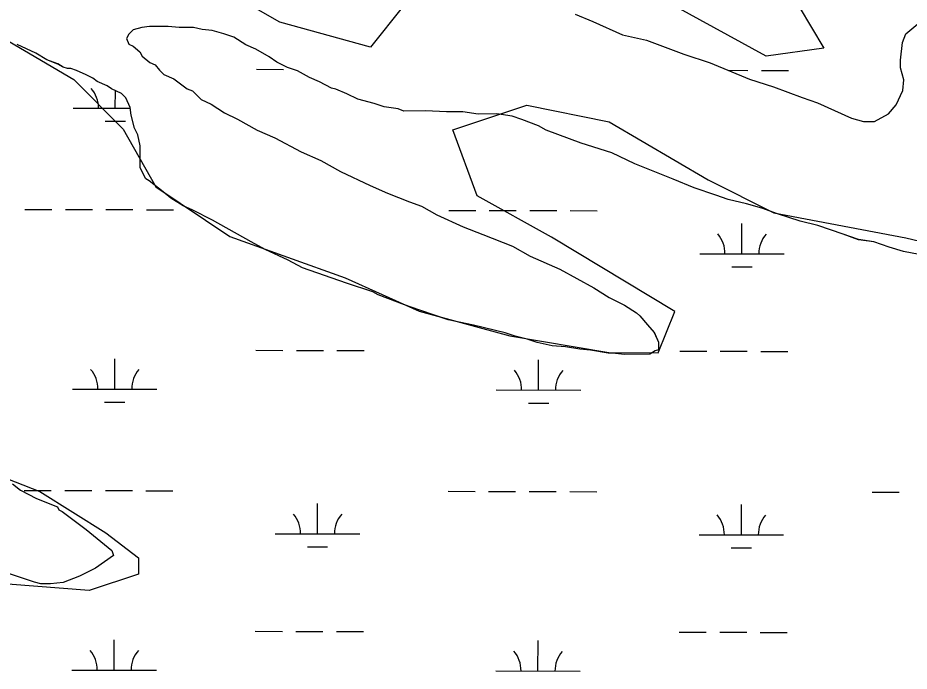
# Model space of a CAD drawing. Extents: x 3219052 to 3256913, y 800770 to 826146.
# Drawn here: x 3226376 to 3227431, y 820869 to 821642 of the extents above; entities that cross this region are included whole.
import ezdxf

# ---------------------------------------------------------------- set-up
doc = ezdxf.new("R2010")
doc.units = 0
for name, color, linetype in [('V-SITE-VEGE', 7, 'Continuous'), ('V-TOPO-SHOR', 7, 'Continuous'), ('V-WETL-SWMP', 7, 'Continuous')]:
    doc.layers.add(name, color=color, linetype=linetype)

msp = doc.modelspace()

# ---------------------------------------------------------------- linework, layer by layer
at = {"layer": 'V-SITE-VEGE'}
for p, q in [((3227036, 821646.9), (3227056.8, 821637.9)), ((3226522.8, 821630.9), (3226512.5, 821628.2)), ((3226531.9, 821632.2), (3226522.8, 821630.9)), ((3226553.9, 821632.3), (3226531.9, 821632.2)), ((3226566.9, 821631), (3226553.9, 821632.3)), ((3226583.7, 821631.1), (3226566.9, 821631)), ((3226594.1, 821628.5), (3226583.7, 821631.1)), ((3226605.8, 821627.3), (3226594.1, 821628.5)), ((3227056.8, 821637.9), (3227091.8, 821622.4)), ((3227427.5, 821623.6), (3227441.7, 821635.3)), ((3226507.3, 821623), (3226504.7, 821617.8)), ((3226504.7, 821617.8), (3226507.3, 821611.4)), ((3226512.5, 821628.2), (3226507.3, 821623)), ((3226620, 821623.4), (3226605.8, 821627.3)), ((3226631.7, 821619.6), (3226620, 821623.4)), ((3226646, 821610.5), (3226631.7, 821619.6)), ((3227091.8, 821622.4), (3227120.3, 821616.1)), ((3227423.6, 821613.2), (3227427.5, 821623.6)), ((3226397.2, 821600.6), (3226375.1, 821610.9)), ((3226507.3, 821611.4), (3226512.5, 821608.8)), ((3226512.5, 821608.8), (3226520.3, 821602.3)), ((3226657.7, 821605.4), (3226646, 821610.5)), ((3227120.3, 821616.1), (3227164.5, 821599.4)), ((3227421.1, 821592.5), (3227423.6, 821613.2)), ((3226410.2, 821592.9), (3226397.2, 821600.6)), ((3226520.3, 821602.3), (3226522.9, 821597.2)), ((3226522.9, 821597.2), (3226532, 821589.4)), ((3226673.3, 821596.4), (3226657.7, 821605.4)), ((3227164.5, 821599.4), (3227195.6, 821589.1)), ((3226423.2, 821587.8), (3226410.2, 821592.9)), ((3226429.7, 821583.9), (3226423.2, 821587.8)), ((3226532, 821589.4), (3226538.5, 821586.8)), ((3226538.5, 821586.8), (3226543.7, 821580.4)), ((3226682.4, 821589.9), (3226673.3, 821596.4)), ((3226695.3, 821583.5), (3226682.4, 821589.9)), ((3227195.6, 821589.1), (3227242.3, 821569.8)), ((3227421.1, 821583.4), (3227421.1, 821592.5)), ((3226434.8, 821582.6), (3226429.7, 821583.9)), ((3226438.7, 821582.6), (3226434.8, 821582.6)), ((3226445.2, 821580), (3226438.7, 821582.6)), ((3226456.9, 821574.9), (3226445.2, 821580)), ((3226543.7, 821580.4), (3226548.9, 821575.2)), ((3226707, 821579.7), (3226695.3, 821583.5)), ((3226721.3, 821571.9), (3226707, 821579.7)), ((3227425.1, 821569.2), (3227421.1, 821583.4)), ((3226464.7, 821571), (3226456.9, 821574.9)), ((3226469.9, 821567.2), (3226464.7, 821571)), ((3226481.6, 821562), (3226469.9, 821567.2)), ((3226548.9, 821575.2), (3226560.6, 821570.1)), ((3226560.6, 821570.1), (3226576.2, 821558.5)), ((3226733, 821566.8), (3226721.3, 821571.9)), ((3226747.3, 821559.1), (3226733, 821566.8)), ((3227242.3, 821569.8), (3227270.9, 821560.9)), ((3227423.8, 821556.2), (3227425.1, 821569.2)), ((3226486.8, 821558.2), (3226481.6, 821562)), ((3226498.5, 821553), (3226486.8, 821558.2)), ((3226576.2, 821558.5), (3226582.7, 821555.9)), ((3226582.7, 821555.9), (3226593.1, 821545.6)), ((3226752.5, 821557.8), (3226747.3, 821559.1)), ((3226765.4, 821552.6), (3226752.5, 821557.8)), ((3227270.9, 821560.9), (3227304.6, 821548)), ((3227416.1, 821539.3), (3227423.8, 821556.2)), ((3226503.7, 821547.9), (3226498.5, 821553)), ((3226508.9, 821536.2), (3226503.7, 821547.9)), ((3226593.1, 821545.6), (3226604.8, 821540.4)), ((3226778.4, 821546.2), (3226765.4, 821552.6)), ((3226797.9, 821541.1), (3226778.4, 821546.2)), ((3227304.6, 821548), (3227322.8, 821541.6)), ((3226510.2, 821527.1), (3226508.9, 821536.2)), ((3226604.8, 821540.4), (3226620.4, 821530.1)), ((3226809.6, 821537.2), (3226797.9, 821541.1)), ((3226826.4, 821534.7), (3226809.6, 821537.2)), ((3226832.9, 821532.1), (3226826.4, 821534.7)), ((3227322.8, 821541.6), (3227363, 821523.6)), ((3227407.1, 821528.9), (3227416.1, 821539.3)), ((3226514.1, 821511.6), (3226510.2, 821527.1)), ((3226620.4, 821530.1), (3226635.9, 821522.4)), ((3226858.8, 821532.2), (3226832.9, 821532.1)), ((3226883.5, 821531), (3226858.8, 821532.2)), ((3226902.9, 821531.1), (3226883.5, 821531)), ((3226921, 821528.5), (3226902.9, 821531.1)), ((3226943.1, 821528.6), (3226921, 821528.5)), ((3226961.2, 821526.1), (3226943.1, 821528.6)), ((3226972.9, 821522.2), (3226961.2, 821526.1)), ((3227363, 821523.6), (3227377.3, 821519.7)), ((3227390.2, 821519.8), (3227407.1, 821528.9)), ((3226635.9, 821522.4), (3226659.3, 821509.5)), ((3226992.4, 821514.5), (3226972.9, 821522.2)), ((3227001.5, 821509.4), (3226992.4, 821514.5)), ((3227377.3, 821519.7), (3227390.2, 821519.8)), ((3226518.1, 821503.8), (3226514.1, 821511.6)), ((3226520.7, 821490.9), (3226518.1, 821503.8)), ((3226659.3, 821509.5), (3226680.1, 821500.5)), ((3227043, 821494), (3227001.5, 821509.4)), ((3226680.1, 821500.5), (3226711.2, 821483.8)), ((3227079.3, 821482.4), (3227043, 821494)), ((3226520.8, 821465), (3226520.7, 821490.9)), ((3226711.2, 821483.8), (3226734.6, 821473.5)), ((3227106.6, 821469.6), (3227079.3, 821482.4)), ((3226734.6, 821473.5), (3226758, 821460.6)), ((3226527.3, 821452), (3226520.8, 821465)), ((3226758, 821460.6), (3226793, 821443.9)), ((3227152, 821451.6), (3227106.6, 821469.6)), ((3226531.2, 821449.4), (3226527.3, 821452)), ((3226548.1, 821436.5), (3226531.2, 821449.4)), ((3227176.7, 821441.3), (3227152, 821451.6)), ((3226793, 821443.9), (3226813.8, 821434.9)), ((3227202.6, 821432.3), (3227176.7, 821441.3)), ((3226557.2, 821428.8), (3226548.1, 821436.5)), ((3226571.5, 821419.8), (3226557.2, 821428.8)), ((3226813.8, 821434.9), (3226839.8, 821424.6)), ((3227216.9, 821427.2), (3227202.6, 821432.3)), ((3226583.2, 821414.6), (3226571.5, 821419.8)), ((3226839.8, 821424.6), (3226854, 821419.4)), ((3226854, 821419.4), (3226872.2, 821409.1)), ((3227238.9, 821422.1), (3227216.9, 821427.2)), ((3227257.1, 821416.9), (3227238.9, 821422.1)), ((3226606.5, 821403), (3226583.2, 821414.6)), ((3226872.2, 821409.1), (3226903.4, 821395)), ((3227275.3, 821410.5), (3227257.1, 821416.9)), ((3227302.5, 821401.5), (3227275.3, 821410.5)), ((3226652, 821377.3), (3226606.5, 821403)), ((3227323.3, 821396.4), (3227302.5, 821401.5)), ((3227353.1, 821386.2), (3227323.3, 821396.4)), ((3226903.4, 821395), (3226926.7, 821386)), ((3226926.7, 821386), (3226961.8, 821371.9)), ((3227371.3, 821379.8), (3227353.1, 821386.2)), ((3226668.9, 821368.3), (3226652, 821377.3)), ((3227389.4, 821377.2), (3227371.3, 821379.8)), ((3227407.6, 821370.8), (3227389.4, 821377.2)), ((3226696.1, 821355.4), (3226668.9, 821368.3)), ((3226961.8, 821371.9), (3226982.5, 821360.3)), ((3227424.5, 821365.7), (3227407.6, 821370.8)), ((3227451.7, 821360.6), (3227424.5, 821365.7)), ((3226713, 821346.4), (3226696.1, 821355.4)), ((3226982.5, 821360.3), (3227017.6, 821344.8)), ((3226764.9, 821328.4), (3226713, 821346.4)), ((3227017.6, 821344.8), (3227057.8, 821322.9)), ((3226796.1, 821318.2), (3226764.9, 821328.4)), ((3227057.8, 821322.9), (3227076, 821311.3)), ((3226802.5, 821314.3), (3226796.1, 821318.2)), ((3226833.7, 821302.7), (3226802.5, 821314.3)), ((3226851.9, 821296.3), (3226833.7, 821302.7)), ((3227076, 821311.3), (3227094.2, 821302.3)), ((3227094.2, 821302.3), (3227108.5, 821293.3)), ((3226885.6, 821284.8), (3226851.9, 821296.3)), ((3227108.5, 821293.3), (3227112.4, 821289.4)), ((3226915.4, 821278.4), (3226885.6, 821284.8)), ((3227112.4, 821289.4), (3227121.5, 821279.1)), ((3226953, 821269.4), (3226915.4, 821278.4)), ((3227121.5, 821279.1), (3227129.3, 821270.1)), ((3227129.3, 821270.1), (3227134.5, 821258.4)), ((3226964.7, 821265.6), (3226953, 821269.4)), ((3226979, 821261.8), (3226964.7, 821265.6)), ((3226990.7, 821257.9), (3226979, 821261.8)), ((3227008.8, 821254.1), (3226990.7, 821257.9)), ((3227024.4, 821252.8), (3227008.8, 821254.1)), ((3227041.2, 821250.3), (3227024.4, 821252.8)), ((3227054.2, 821249.1), (3227041.2, 821250.3)), ((3227074.9, 821245.2), (3227054.2, 821249.1)), ((3227134.6, 821249.3), (3227130.7, 821248)), ((3227134.5, 821258.4), (3227134.6, 821249.3)), ((3227080.1, 821245.3), (3227074.9, 821245.2)), ((3227094.4, 821244), (3227080.1, 821245.3)), ((3227124.2, 821244.1), (3227094.4, 821244)), ((3227130.7, 821248), (3227124.2, 821244.1)), ((3226369.4, 821090.7), (3226378.9, 821083)), ((3226378.9, 821083), (3226397.9, 821073.3)), ((3226397.9, 821073.3), (3226422.7, 821063.6)), ((3226422.7, 821063.6), (3226424.6, 821059.8)), ((3226424.6, 821059.8), (3226428.4, 821057.8)), ((3226428.4, 821057.8), (3226456.8, 821036.7)), ((3226456.8, 821036.7), (3226487.2, 821011.6)), ((3226489.1, 821005.9), (3226468, 820990.8)), ((3226487.2, 821011.6), (3226489.1, 821005.9)), ((3226395.4, 820974.1), (3226355.4, 820987.7)), ((3226468, 820990.8), (3226448.8, 820981.4)), ((3226403, 820972.1), (3226395.4, 820974.1)), ((3226448.8, 820981.4), (3226429.7, 820973.9)), ((3226414.4, 820972.1), (3226403, 820972.1)), ((3226429.7, 820973.9), (3226414.4, 820972.1))]:
    msp.add_line(p, q, dxfattribs=at)
at = {"layer": 'V-TOPO-SHOR'}
for points in [[(3227652.3, 821625.5), (3227359.7, 821723.7), (3227213.4, 821743.5), (3227184.1, 821733.8), (3227203.5, 821704.5), (3227301, 821655.5), (3227330.2, 821606.6), (3227261.9, 821597), (3227154.6, 821655.8), (3226998.6, 821724.4), (3226891.4, 821783.2), (3226852.3, 821773.5), (3226822.9, 821705.3), (3226832.6, 821656.5), (3226793.4, 821607.7), (3226686.1, 821637.2), (3226549.7, 821715.6), (3226374.1, 821774.5)], [(3226325, 821638), (3226442, 821569.4), (3226500.4, 821510.8), (3226539.3, 821442.4), (3226627, 821383.6), (3226763.6, 821334.5), (3226851.3, 821295.3), (3226958.6, 821265.8), (3227075.7, 821246), (3227134.3, 821245.9), (3227153.9, 821294.7), (3227007.7, 821382.8), (3226919.9, 821431.8), (3226890.8, 821509.9), (3226978.7, 821539), (3227076.3, 821519.3), (3227193.2, 821450.7), (3227271.2, 821411.5), (3227427.3, 821381.9), (3227593.2, 821342.5)], [(3226226.4, 821150.2), (3226401.9, 821081.5), (3226479.9, 821032.6), (3226518.9, 821003.2), (3226518.8, 820983.7), (3226460.2, 820964.3), (3226206.5, 820984.3)]]:
    msp.add_lwpolyline(points, dxfattribs=at)
at = {"layer": 'V-WETL-SWMP'}
for p, q in [((3227036, 821646.9), (3227056.8, 821637.9)), ((3226522.8, 821630.9), (3226512.5, 821628.2)), ((3226531.9, 821632.2), (3226522.8, 821630.9)), ((3226553.9, 821632.3), (3226531.9, 821632.2)), ((3226566.9, 821631), (3226553.9, 821632.3)), ((3226583.7, 821631.1), (3226566.9, 821631)), ((3226594.1, 821628.5), (3226583.7, 821631.1)), ((3226605.8, 821627.3), (3226594.1, 821628.5)), ((3227056.8, 821637.9), (3227091.8, 821622.4)), ((3227427.5, 821623.6), (3227441.7, 821635.3)), ((3226507.3, 821623), (3226504.7, 821617.8)), ((3226504.7, 821617.8), (3226507.3, 821611.4)), ((3226512.5, 821628.2), (3226507.3, 821623)), ((3226620, 821623.4), (3226605.8, 821627.3)), ((3226631.7, 821619.6), (3226620, 821623.4)), ((3226646, 821610.5), (3226631.7, 821619.6)), ((3227091.8, 821622.4), (3227120.3, 821616.1)), ((3227423.6, 821613.2), (3227427.5, 821623.6)), ((3226397.2, 821600.6), (3226375.1, 821610.9)), ((3226507.3, 821611.4), (3226512.5, 821608.8)), ((3226512.5, 821608.8), (3226520.3, 821602.3)), ((3226657.7, 821605.4), (3226646, 821610.5)), ((3227120.3, 821616.1), (3227164.5, 821599.4)), ((3227421.1, 821592.5), (3227423.6, 821613.2)), ((3226410.2, 821592.9), (3226397.2, 821600.6)), ((3226520.3, 821602.3), (3226522.9, 821597.2)), ((3226522.9, 821597.2), (3226532, 821589.4)), ((3226673.3, 821596.4), (3226657.7, 821605.4)), ((3227164.5, 821599.4), (3227195.6, 821589.1)), ((3226423.2, 821587.7), (3226410.2, 821592.9)), ((3226429.7, 821583.9), (3226423.2, 821587.7)), ((3226532, 821589.4), (3226538.5, 821586.8)), ((3226538.5, 821586.8), (3226543.7, 821580.4)), ((3226682.4, 821589.9), (3226673.3, 821596.4)), ((3226695.3, 821583.5), (3226682.4, 821589.9)), ((3227195.6, 821589.1), (3227242.3, 821569.8)), ((3227421.1, 821583.4), (3227421.1, 821592.5)), ((3226434.8, 821582.6), (3226429.7, 821583.9)), ((3226438.7, 821582.6), (3226434.8, 821582.6)), ((3226445.2, 821580), (3226438.7, 821582.6)), ((3226456.9, 821574.9), (3226445.2, 821580)), ((3226543.7, 821580.4), (3226548.9, 821575.2)), ((3226658.5, 821581.5), (3226690.5, 821581.4)), ((3226707, 821579.6), (3226695.3, 821583.5)), ((3226721.3, 821571.9), (3226707, 821579.6)), ((3227217, 821580.3), (3227240.4, 821580.2)), ((3227256.4, 821580.2), (3227288.4, 821580.1)), ((3227425.1, 821569.2), (3227421.1, 821583.4)), ((3226464.7, 821571), (3226456.9, 821574.9)), ((3226469.9, 821567.2), (3226464.7, 821571)), ((3226481.6, 821562), (3226469.9, 821567.2)), ((3226548.9, 821575.2), (3226560.6, 821570.1)), ((3226560.6, 821570.1), (3226576.2, 821558.5)), ((3226733, 821566.8), (3226721.3, 821571.9)), ((3226747.3, 821559.1), (3226733, 821566.8)), ((3227242.3, 821569.8), (3227270.9, 821560.8)), ((3227423.8, 821556.2), (3227425.1, 821569.2)), ((3226486.8, 821558.2), (3226481.6, 821562)), ((3226498.5, 821553), (3226486.8, 821558.2)), ((3226491.3, 821535.4), (3226491.4, 821556.1)), ((3226576.2, 821558.5), (3226582.7, 821555.9)), ((3226582.7, 821555.9), (3226593.1, 821545.6)), ((3226752.5, 821557.8), (3226747.3, 821559.1)), ((3226765.4, 821552.6), (3226752.5, 821557.8)), ((3227270.9, 821560.8), (3227304.6, 821548)), ((3227416.1, 821539.3), (3227423.8, 821556.2)), ((3226503.7, 821547.8), (3226498.5, 821553)), ((3226508.9, 821536.2), (3226503.7, 821547.8)), ((3226593.1, 821545.6), (3226604.8, 821540.4)), ((3226778.4, 821546.2), (3226765.4, 821552.6)), ((3226797.9, 821541.1), (3226778.4, 821546.2)), ((3227304.6, 821548), (3227322.8, 821541.6)), ((3226441.3, 821535.5), (3226509, 821535.3)), ((3226510.2, 821527.1), (3226508.9, 821536.2)), ((3226604.8, 821540.4), (3226620.4, 821530.1)), ((3226809.6, 821537.2), (3226797.9, 821541.1)), ((3226826.4, 821534.7), (3226809.6, 821537.2)), ((3226832.9, 821532.1), (3226826.4, 821534.7)), ((3227322.8, 821541.6), (3227363, 821523.6)), ((3227407.1, 821528.9), (3227416.1, 821539.3)), ((3226514.1, 821511.6), (3226510.2, 821527.1)), ((3226620.4, 821530.1), (3226635.9, 821522.4)), ((3226858.8, 821532.2), (3226832.9, 821532.1)), ((3226883.5, 821531), (3226858.8, 821532.2)), ((3226902.9, 821531.1), (3226883.5, 821531)), ((3226921, 821528.5), (3226902.9, 821531.1)), ((3226943.1, 821528.6), (3226921, 821528.5)), ((3226961.2, 821526.1), (3226943.1, 821528.6)), ((3226972.9, 821522.2), (3226961.2, 821526.1)), ((3227363, 821523.6), (3227377.3, 821519.7)), ((3227390.2, 821519.8), (3227407.1, 821528.9)), ((3226479.3, 821520), (3226503.3, 821519.9)), ((3226635.9, 821522.4), (3226659.3, 821509.5)), ((3226992.4, 821514.5), (3226972.9, 821522.2)), ((3226981.2, 821518.9), (3226981.3, 821518.9)), ((3227001.5, 821509.4), (3226992.4, 821514.5)), ((3227377.3, 821519.7), (3227390.2, 821519.8)), ((3226518.1, 821503.8), (3226514.1, 821511.6)), ((3226520.7, 821490.9), (3226518.1, 821503.8)), ((3226659.3, 821509.5), (3226680.1, 821500.5)), ((3227043, 821494), (3227001.5, 821509.4)), ((3226680.1, 821500.5), (3226711.2, 821483.8)), ((3227079.3, 821482.4), (3227043, 821494)), ((3226520.8, 821465), (3226520.7, 821490.9)), ((3226711.2, 821483.8), (3226734.6, 821473.5)), ((3227106.6, 821469.6), (3227079.3, 821482.4)), ((3226734.6, 821473.5), (3226758, 821460.6)), ((3226527.3, 821452), (3226520.8, 821465)), ((3226758, 821460.6), (3226793, 821443.9)), ((3227152, 821451.6), (3227106.6, 821469.6)), ((3226531.2, 821449.4), (3226527.3, 821452)), ((3226548.1, 821436.5), (3226531.2, 821449.4)), ((3227176.7, 821441.3), (3227152, 821451.6)), ((3226793, 821443.9), (3226813.8, 821434.9)), ((3227202.6, 821432.3), (3227176.7, 821441.3)), ((3226557.2, 821428.8), (3226548.1, 821436.5)), ((3226571.5, 821419.8), (3226557.2, 821428.8)), ((3226813.8, 821434.9), (3226839.8, 821424.6)), ((3227216.9, 821427.2), (3227202.6, 821432.3)), ((3226583.2, 821414.6), (3226571.5, 821419.8)), ((3226839.8, 821424.6), (3226854, 821419.4)), ((3226854, 821419.4), (3226872.2, 821409.1)), ((3227238.9, 821422.1), (3227216.9, 821427.2)), ((3227257.1, 821416.9), (3227238.9, 821422.1)), ((3226384.2, 821415.5), (3226416.2, 821415.5)), ((3226432.2, 821415.4), (3226464.2, 821415.4)), ((3226480.2, 821415.3), (3226512.2, 821415.3)), ((3226528.2, 821415.2), (3226560.2, 821415.2)), ((3226606.5, 821403), (3226583.2, 821414.6)), ((3226872.2, 821409.1), (3226903.4, 821395)), ((3226886.1, 821414.5), (3226918.1, 821414.4)), ((3226934.1, 821414.4), (3226966.1, 821414.3)), ((3226982.1, 821414.3), (3227014.1, 821414.2)), ((3227030.1, 821414.2), (3227062.1, 821414.1)), ((3227275.3, 821410.5), (3227257.1, 821416.9)), ((3227302.5, 821401.5), (3227275.3, 821410.5)), ((3226652, 821377.3), (3226606.5, 821403)), ((3227233.4, 821363), (3227233.4, 821399)), ((3227323.3, 821396.4), (3227302.5, 821401.5)), ((3227353.1, 821386.2), (3227323.3, 821396.4)), ((3226903.4, 821395), (3226926.7, 821386)), ((3226926.7, 821386), (3226961.8, 821371.9)), ((3227371.3, 821379.7), (3227353.1, 821386.2)), ((3226668.9, 821368.3), (3226652, 821377.3)), ((3227389.4, 821377.2), (3227371.3, 821379.7)), ((3227407.6, 821370.8), (3227389.4, 821377.2)), ((3226696.1, 821355.4), (3226668.9, 821368.3)), ((3226961.8, 821371.9), (3226982.5, 821360.3)), ((3227424.5, 821365.7), (3227407.6, 821370.8)), ((3227451.7, 821360.6), (3227424.5, 821365.7)), ((3226713, 821346.4), (3226696.1, 821355.4)), ((3226982.5, 821360.3), (3227017.6, 821344.8)), ((3227183.4, 821363.1), (3227283.4, 821362.9)), ((3226764.9, 821328.4), (3226713, 821346.4)), ((3227017.6, 821344.8), (3227057.8, 821322.9)), ((3227221.3, 821347.6), (3227245.3, 821347.5)), ((3226796.1, 821318.2), (3226764.9, 821328.4)), ((3227057.8, 821322.9), (3227076, 821311.3)), ((3226802.5, 821314.3), (3226796.1, 821318.2)), ((3226833.7, 821302.7), (3226802.5, 821314.3)), ((3226851.9, 821296.3), (3226833.7, 821302.7)), ((3227076, 821311.3), (3227094.2, 821302.3)), ((3227094.2, 821302.3), (3227108.5, 821293.3)), ((3226885.6, 821284.8), (3226851.9, 821296.3)), ((3227108.5, 821293.3), (3227112.4, 821289.4)), ((3226915.4, 821278.4), (3226885.6, 821284.8)), ((3227112.4, 821289.4), (3227121.5, 821279.1)), ((3226953, 821269.4), (3226915.4, 821278.4)), ((3227121.5, 821279.1), (3227129.3, 821270)), ((3227129.3, 821270), (3227134.5, 821258.4)), ((3226964.7, 821265.6), (3226953, 821269.4)), ((3226979, 821261.8), (3226964.7, 821265.6)), ((3226990.7, 821257.9), (3226979, 821261.8)), ((3226657.8, 821248.8), (3226689.8, 821248.7)), ((3226705.8, 821248.7), (3226737.8, 821248.6)), ((3226753.8, 821248.6), (3226785.8, 821248.5)), ((3227008.8, 821254.1), (3226990.7, 821257.9)), ((3227024.4, 821252.8), (3227008.8, 821254.1)), ((3227041.2, 821250.3), (3227024.4, 821252.8)), ((3227054.2, 821249.1), (3227041.2, 821250.3)), ((3227074.9, 821245.2), (3227054.2, 821249.1)), ((3227134.6, 821249.3), (3227130.7, 821248)), ((3227134.5, 821258.4), (3227134.6, 821249.3)), ((3226490.6, 821202.7), (3226490.7, 821238.7)), ((3227080.1, 821245.3), (3227074.9, 821245.2)), ((3227094.4, 821244), (3227080.1, 821245.3)), ((3227124.2, 821244.1), (3227094.4, 821244)), ((3227130.7, 821248), (3227124.2, 821244.1)), ((3227159.7, 821247.7), (3227191.7, 821247.7)), ((3227207.7, 821247.6), (3227239.7, 821247.6)), ((3227255.7, 821247.5), (3227287.7, 821247.5)), ((3226992.5, 821201.6), (3226992.6, 821237.6)), ((3226440.6, 821202.8), (3226540.6, 821202.6)), ((3226942.5, 821201.8), (3227042.5, 821201.5)), ((3226478.6, 821187.3), (3226502.6, 821187.2)), ((3226980.5, 821186.2), (3227004.5, 821186.2)), ((3226369.4, 821090.6), (3226378.9, 821083)), ((3226378.9, 821083), (3226397.9, 821073.3)), ((3226383.5, 821082.9), (3226415.5, 821082.8)), ((3226431.5, 821082.7), (3226463.5, 821082.7)), ((3226479.5, 821082.6), (3226511.5, 821082.6)), ((3226527.5, 821082.5), (3226559.5, 821082.5)), ((3226885.4, 821081.8), (3226917.4, 821081.7)), ((3226933.4, 821081.7), (3226965.4, 821081.6)), ((3226981.4, 821081.6), (3227013.4, 821081.5)), ((3227029.4, 821081.5), (3227061.4, 821081.4)), ((3227387.4, 821080.7), (3227419.4, 821080.7)), ((3226397.9, 821073.3), (3226422.7, 821063.6)), ((3226422.7, 821063.6), (3226424.6, 821059.8)), ((3226424.6, 821059.8), (3226428.4, 821057.8)), ((3226730.7, 821031.4), (3226730.8, 821067.4)), ((3227232.7, 821030.3), (3227232.7, 821066.3)), ((3226428.4, 821057.8), (3226456.8, 821036.6)), ((3226456.8, 821036.6), (3226487.2, 821011.6)), ((3226680.7, 821031.5), (3226780.7, 821031.3)), ((3227182.7, 821030.4), (3227282.7, 821030.2)), ((3226489.1, 821005.9), (3226468, 820990.8)), ((3226487.2, 821011.6), (3226489.1, 821005.9)), ((3226718.7, 821016), (3226742.7, 821015.9)), ((3227220.6, 821014.9), (3227244.6, 821014.9)), ((3226395.4, 820974.1), (3226355.4, 820987.7)), ((3226468, 820990.8), (3226448.8, 820981.4)), ((3226403, 820972.1), (3226395.4, 820974.1)), ((3226448.8, 820981.4), (3226429.7, 820973.9)), ((3226414.4, 820972.1), (3226403, 820972.1)), ((3226429.7, 820973.9), (3226414.4, 820972.1)), ((3226657.1, 820916.1), (3226689.1, 820916)), ((3226705.1, 820916), (3226737.1, 820915.9)), ((3226753.1, 820915.9), (3226785.1, 820915.8)), ((3227159, 820915.1), (3227191, 820915)), ((3227207, 820915), (3227239, 820914.9)), ((3227255, 820914.8), (3227287, 820914.8)), ((3226489.9, 820870), (3226490, 820906)), ((3226991.8, 820869), (3226991.9, 820905)), ((3226439.9, 820870.1), (3226539.9, 820869.9)), ((3226941.8, 820869.1), (3227041.8, 820868.9))]:
    msp.add_line(p, q, dxfattribs=at)
for centre, start, end in [((3226436.1, 821536), 359.1081, 40.6518), ((3227178.1, 821363.6), 359.1081, 40.6518), ((3227288.6, 821363.4), 139.1081, 180.6517), ((3226435.4, 821203.3), 359.1081, 40.6518), ((3226545.9, 821203.1), 139.1081, 180.6517), ((3226937.3, 821202.2), 359.1081, 40.6518), ((3227047.8, 821202), 139.1081, 180.6517), ((3226675.5, 821032), 359.1081, 40.6518), ((3226786, 821031.7), 139.1081, 180.6517), ((3227177.4, 821030.9), 359.1081, 40.6518), ((3227287.9, 821030.7), 139.1081, 180.6517), ((3226434.7, 820870.6), 359.1081, 40.6518), ((3226545.2, 820870.4), 139.1081, 180.6517), ((3226936.6, 820869.6), 359.1081, 40.6518), ((3227047.1, 820869.3), 139.1081, 180.6517)]:
    msp.add_arc(centre, 35.2, start, end, dxfattribs=at)

doc.saveas('drawing.dxf')
